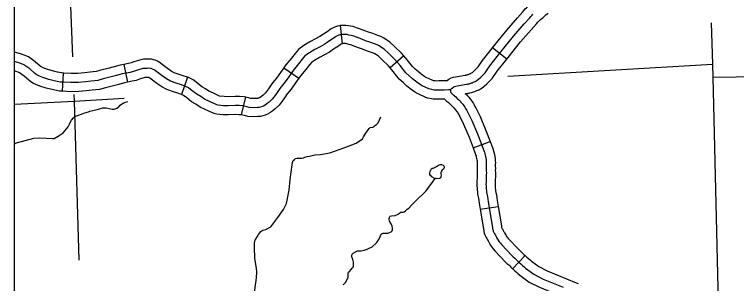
# Model space of a CAD drawing. Extents: x 1720274 to 1751788, y 372074 to 391887.
# Drawn here: x 1729991 to 1730930, y 377652 to 378002 of the extents above; entities that cross this region are included whole.
import ezdxf

# ---------------------------------------------------------------- set-up
doc = ezdxf.new("R2010")
doc.units = 0
for name, color, linetype in [('Level 32', 7, 'Continuous'), ('Level 35', 7, 'Continuous'), ('Level 4', 7, 'Continuous'), ('Level 5', 7, 'Continuous'), ('R_Draft', 7, 'Continuous')]:
    doc.layers.add(name, color=color, linetype=linetype)

msp = doc.modelspace()

# ---------------------------------------------------------------- linework, layer by layer
at = {"layer": 'Level 32'}
for p, q in [((1730414.72, 377987.36), (1730417.08, 377963.78)), ((1730631.43, 377943.79), (1730612.76, 377958.39)), ((1730497.53, 377947.97), (1730479.75, 377932.29)), ((1730133.28, 377936.94), (1730137.81, 377913.68)), ((1730341.28, 377932.42), (1730360.68, 377918.8)), ((1730053.9, 377925.7), (1730053.02, 377902.02)), ((1730215.97, 377920.1), (1730208.13, 377897.73)), ((1730291.28, 377894.33), (1730285.66, 377871.31)), ((1730587.67, 377828.18), (1730609.83, 377836.58)), ((1730596.94, 377748.3), (1730620.34, 377752.07)), ((1730638.92, 377670.95), (1730655.17, 377688.2))]:
    msp.add_line(p, q, dxfattribs=at)
for points in [[(1730612.76, 377958.39), (1730614.54, 377960.66), (1730631.36, 377981.57), (1730645.38, 377997.57), (1730652.21, 378005.23), (1730653.71, 378007.08), (1730655.57, 378009.13), (1730656.99, 378010.71), (1730659.27, 378012.82), (1730661.59, 378014.64), (1730662.79, 378015.65), (1730665.21, 378017.73), (1730666.91, 378019.2), (1730668.68, 378020.74), (1730670.35, 378022.1)], [(1730558.27, 377903.63), (1730558.53, 377904.11), (1730558.82, 377904.57), (1730559.16, 377905), (1730559.53, 377905.4), (1730559.94, 377905.77), (1730560.38, 377906.1), (1730562.57, 377907.72), (1730563.61, 377908.29), (1730565, 377908.68), (1730571.82, 377910.04), (1730578.94, 377911.15), (1730580.06, 377911.3), (1730581.11, 377911.5), (1730582.37, 377911.76), (1730583.44, 377912.09), (1730584.6, 377912.43), (1730585.51, 377912.78), (1730586.39, 377913.12), (1730587.81, 377913.66), (1730588.94, 377914.17), (1730590.19, 377914.79), (1730591.5, 377915.56), (1730593.11, 377916.41), (1730594.66, 377917.62), (1730597.6, 377920.13), (1730603.41, 377925.95), (1730609.54, 377935.03), (1730623.82, 377953.29), (1730640.43, 377973.95), (1730654.26, 377989.72), (1730661.24, 377997.55), (1730662.71, 377999.37), (1730664.35, 378001.18), (1730665.43, 378002.37)], [(1730631.43, 377943.79), (1730633.11, 377945.93), (1730649.51, 377966.32), (1730663.14, 377981.87), (1730670.26, 377989.87), (1730671.71, 377991.65), (1730673.14, 377993.23), (1730673.87, 377994.04), (1730674.65, 377994.76), (1730676.54, 377996.24), (1730678.16, 377997.61), (1730680.69, 377999.78), (1730682.45, 378001.3), (1730683.95, 378002.61), (1730685.29, 378003.7)], [(1730414.72, 377987.36), (1730413.64, 377987.25), (1730411.27, 377986.75), (1730408.54, 377985.9), (1730406.36, 377984.95), (1730402.09, 377982.59), (1730398.9, 377980.22), (1730393.06, 377976.38), (1730388.33, 377973.25), (1730382.71, 377970.08), (1730376.05, 377966.55), (1730368.53, 377962.19), (1730362.55, 377958.21), (1730360.29, 377956.19), (1730356.06, 377951.29), (1730351.27, 377944.91), (1730344.06, 377936.38), (1730341.28, 377932.42)], [(1730497.53, 377947.97), (1730494.55, 377951.34), (1730485.44, 377960.27), (1730479.1, 377966.02), (1730475.04, 377968.82), (1730471.57, 377971.12), (1730467.66, 377973.14), (1730463.57, 377974.71), (1730456.98, 377977.06), (1730451.7, 377978.92), (1730446.92, 377980.72), (1730439.77, 377983.38), (1730436.08, 377984.69), (1730431.72, 377986.03), (1730428.11, 377986.72), (1730425.57, 377987.29), (1730421.9, 377987.71), (1730416.85, 377987.57), (1730414.72, 377987.36)], [(1730558.27, 377903.63), (1730555.5, 377903.63), (1730549.84, 377903.45), (1730543, 377903.45), (1730540.22, 377903.38), (1730537.09, 377903.49), (1730533.79, 377904.08), (1730531.92, 377904.53), (1730530.18, 377905.07), (1730521.35, 377909.12), (1730519.82, 377909.89), (1730518.01, 377911.08), (1730512.65, 377914.97), (1730508.86, 377918.07), (1730504.51, 377921.96), (1730500.04, 377925.98), (1730492.83, 377935.38), (1730485.95, 377943.18), (1730477.31, 377951.64), (1730471.72, 377956.71), (1730468.41, 377959), (1730465.56, 377960.88), (1730462.8, 377962.31), (1730459.45, 377963.6), (1730453.02, 377965.89), (1730447.65, 377967.78), (1730442.76, 377969.62), (1730435.72, 377972.25), (1730432.36, 377973.44), (1730428.86, 377974.51), (1730425.71, 377975.11), (1730423.58, 377975.59), (1730421.37, 377975.84), (1730417.61, 377975.74), (1730415.47, 377975.53), (1730414.27, 377975.27), (1730412.67, 377974.78), (1730411.6, 377974.31), (1730408.52, 377972.6), (1730405.7, 377970.51), (1730399.59, 377966.48), (1730394.52, 377963.14), (1730388.41, 377959.69), (1730381.8, 377956.18), (1730374.79, 377952.12), (1730369.81, 377948.81), (1730368.75, 377947.86), (1730365.29, 377943.86), (1730360.55, 377937.53), (1730353.46, 377929.13), (1730346.75, 377919.58), (1730341.35, 377912), (1730336.19, 377905.65), (1730330.91, 377897.89), (1730326.2, 377891.86)], [(1730417.3, 377963.8), (1730417.26, 377963.79), (1730416.82, 377963.65), (1730414.95, 377962.62), (1730412.49, 377960.8), (1730406.11, 377956.59), (1730400.7, 377953.02), (1730394.1, 377949.29), (1730387.55, 377945.82), (1730381.05, 377942.05), (1730377.15, 377939.46), (1730374.53, 377936.42), (1730369.82, 377930.14), (1730362.85, 377921.89), (1730360.68, 377918.8)], [(1730479.75, 377932.29), (1730477.35, 377935.02), (1730469.18, 377943.02), (1730464.34, 377947.41), (1730461.77, 377949.18), (1730459.55, 377950.65), (1730457.94, 377951.48), (1730455.33, 377952.48), (1730449.07, 377954.72), (1730443.6, 377956.64), (1730438.6, 377958.52), (1730431.67, 377961.11), (1730428.64, 377962.18), (1730426, 377962.99), (1730423.31, 377963.51), (1730421.6, 377963.89), (1730420.85, 377963.98), (1730418.37, 377963.91), (1730417.08, 377963.78)], [(1730553.04, 377915.41), (1730556.19, 377917.74), (1730559.13, 377919.33), (1730562.23, 377920.21), (1730569.74, 377921.71), (1730577.26, 377922.89), (1730578.2, 377923.01), (1730578.79, 377923.12), (1730579.39, 377923.24), (1730580.03, 377923.44), (1730580.84, 377923.68), (1730581.27, 377923.84), (1730582.14, 377924.18), (1730583.26, 377924.61), (1730583.86, 377924.87), (1730584.53, 377925.21), (1730585.73, 377925.91), (1730586.65, 377926.4), (1730587.16, 377926.8), (1730589.55, 377928.84), (1730594.23, 377933.52), (1730599.95, 377942), (1730612.76, 377958.39)], [(1730053.9, 377925.7), (1730051.84, 377925.78), (1730046.59, 377926.78), (1730038.61, 377928.82), (1730031.47, 377931.1), (1730027.91, 377932.36), (1730027.32, 377932.66), (1730025.68, 377933.69), (1730024.32, 377934.73), (1730017.87, 377940.37), (1730008.82, 377946.69), (1730004.45, 377948.64), (1730000.08, 377950.18), (1729995.7, 377951.66), (1729990.7, 377953.03)], [(1730553.04, 377915.41), (1730549.65, 377915.3), (1730542.85, 377915.3), (1730540.27, 377915.24), (1730538.34, 377915.3), (1730536.23, 377915.68), (1730535.07, 377915.96), (1730534.42, 377916.16), (1730526.48, 377919.81), (1730525.75, 377920.17), (1730524.75, 377920.83), (1730519.88, 377924.36), (1730516.58, 377927.07), (1730512.42, 377930.79), (1730508.78, 377934.06), (1730501.98, 377942.92), (1730497.53, 377947.97)], [(1730010.55, 377931.03), (1730002.96, 377936.33), (1730000.06, 377937.62), (1729996.22, 377938.97), (1729992.23, 377940.32), (1729990.7, 377940.74)], [(1730133.28, 377936.94), (1730128.4, 377935.99), (1730120.43, 377933.87), (1730112.1, 377931.69), (1730103.23, 377929.48), (1730096.85, 377927.69), (1730089.25, 377926.72), (1730082.02, 377926.04), (1730073.28, 377925.21), (1730064.42, 377925.04), (1730054.84, 377925.66), (1730053.9, 377925.7)], [(1730215.97, 377920.1), (1730210.49, 377922.02), (1730206.24, 377923.26), (1730198.59, 377926.04), (1730194.7, 377928.09), (1730189.75, 377931.46), (1730183.08, 377936.55), (1730179.05, 377939.63), (1730176.83, 377940.98), (1730173.94, 377942.24), (1730171.87, 377942.94), (1730169.19, 377943.52), (1730165.62, 377943.68), (1730163.3, 377943.57), (1730158.47, 377943.52), (1730154.99, 377942.95), (1730146.07, 377940.05), (1730142.64, 377938.94), (1730138.95, 377938.05), (1730133.28, 377936.94)], [(1730577.5, 377898.93), (1730580.62, 377899.42), (1730581.92, 377899.59), (1730583.44, 377899.88), (1730585.35, 377900.28), (1730586.84, 377900.74), (1730588.35, 377901.18), (1730589.75, 377901.71), (1730590.64, 377902.05), (1730592.35, 377902.71), (1730594.03, 377903.46), (1730595.85, 377904.37), (1730597.26, 377905.2), (1730599.57, 377906.42), (1730602.15, 377908.44), (1730605.66, 377911.43), (1730612.6, 377918.38), (1730619.13, 377928.05), (1730631.43, 377943.79)], [(1730053.02, 377902.02), (1730049.16, 377902.16), (1730041.42, 377903.64), (1730032.07, 377906.03), (1730023.91, 377908.64), (1730018.62, 377910.52), (1730015.71, 377911.97), (1730012.19, 377914.17), (1730009.31, 377916.36), (1730003.24, 377921.69), (1729997.1, 377925.97), (1729995.67, 377926.61), (1729992.36, 377927.77), (1729990.7, 377928.33)], [(1730326.2, 377891.86), (1730322.23, 377887.91), (1730319.8, 377886.03), (1730316.85, 377883.95), (1730314.62, 377882.65), (1730313.06, 377881.99), (1730310.86, 377881.28), (1730309.18, 377880.97), (1730306.86, 377880.77), (1730301.57, 377880.58), (1730296.09, 377880.96), (1730293.01, 377881.71), (1730288.09, 377882.91), (1730283.23, 377883.29), (1730278.07, 377883.33), (1730268.72, 377882.99), (1730262.69, 377883.16), (1730255.95, 377883.99), (1730254.16, 377884.33), (1730249.26, 377886.33), (1730244.34, 377888.78), (1730238.1, 377891.76), (1730233.09, 377894.98), (1730228.01, 377898.12), (1730222.13, 377902.69), (1730217.12, 377906.52), (1730212.54, 377908.74), (1730206.87, 377910.73), (1730202.55, 377911.99), (1730193.78, 377915.18), (1730188.58, 377917.92), (1730182.82, 377921.85), (1730175.88, 377927.13), (1730172.35, 377929.84), (1730171.36, 377930.44), (1730169.68, 377931.17), (1730168.72, 377931.49), (1730167.65, 377931.73), (1730165.62, 377931.82), (1730163.64, 377931.73), (1730159.49, 377931.68), (1730157.79, 377931.4), (1730149.72, 377928.77), (1730145.85, 377927.53), (1730141.48, 377926.47), (1730131.06, 377924.44), (1730123.46, 377922.41), (1730115.03, 377920.21), (1730106.27, 377918.03), (1730099.22, 377916.04), (1730090.55, 377914.94), (1730083.13, 377914.24), (1730073.96, 377913.37), (1730064.14, 377913.18), (1730054.24, 377913.83), (1730050.5, 377913.97), (1730044, 377915.21), (1730035.34, 377917.43), (1730027.69, 377919.87), (1730023.27, 377921.44), (1730021.51, 377922.32), (1730018.93, 377923.93), (1730016.81, 377925.55), (1730010.55, 377931.03)], [(1730341.28, 377932.42), (1730337.07, 377926.42), (1730331.92, 377919.18), (1730326.68, 377912.74), (1730321.33, 377904.88), (1730317.31, 377899.74), (1730314.39, 377896.83), (1730312.75, 377895.56), (1730310.44, 377893.93), (1730309.31, 377893.27), (1730308.91, 377893.1), (1730307.95, 377892.79), (1730307.59, 377892.73), (1730306.14, 377892.6), (1730301.77, 377892.44), (1730297.92, 377892.71), (1730295.82, 377893.22), (1730291.28, 377894.33)], [(1730550.62, 377891.6), (1730543.14, 377891.6), (1730540.17, 377891.53), (1730535.84, 377891.67), (1730531.36, 377892.48), (1730528.77, 377893.1), (1730525.93, 377893.98), (1730516.23, 377898.43), (1730513.88, 377899.61), (1730511.26, 377901.34), (1730505.41, 377905.58), (1730501.15, 377909.06), (1730496.6, 377913.14), (1730491.31, 377917.89), (1730483.67, 377927.85), (1730479.75, 377932.29)], [(1730208.13, 377897.73), (1730203.24, 377899.44), (1730198.86, 377900.73), (1730188.97, 377904.32), (1730182.46, 377907.75), (1730175.88, 377912.23), (1730168.69, 377917.72), (1730165.77, 377919.95), (1730165.77, 377919.95), (1730165.63, 377919.96), (1730163.98, 377919.88), (1730160.56, 377919.84), (1730153.38, 377917.5), (1730149.07, 377916.11), (1730144.01, 377914.89), (1730137.81, 377913.68)], [(1730291.28, 377894.33), (1730289.97, 377894.65), (1730283.73, 377895.13), (1730277.91, 377895.18), (1730268.67, 377894.85), (1730263.58, 377894.99), (1730257.76, 377895.71), (1730257.52, 377895.76), (1730254.15, 377897.13), (1730249.55, 377899.43), (1730243.88, 377902.14), (1730239.41, 377905.01), (1730234.78, 377907.87), (1730229.36, 377912.08), (1730223.37, 377916.66), (1730217.1, 377919.7), (1730215.97, 377920.1)], [(1730360.68, 377918.8), (1730356.43, 377912.74), (1730350.79, 377904.82), (1730345.7, 377898.57), (1730340.49, 377890.9), (1730335.08, 377883.98), (1730330.06, 377878.99), (1730326.85, 377876.5), (1730323.25, 377873.96), (1730319.94, 377872.04), (1730317.2, 377870.87), (1730313.77, 377869.77), (1730310.77, 377869.21), (1730307.59, 377868.94), (1730301.38, 377868.71), (1730294.27, 377869.21), (1730290.2, 377870.2), (1730285.66, 377871.31)], [(1730137.81, 377913.68), (1730133.72, 377912.88), (1730126.48, 377910.95), (1730117.96, 377908.73), (1730109.3, 377906.57), (1730101.58, 377904.4), (1730091.85, 377903.16), (1730084.24, 377902.45), (1730074.64, 377901.53), (1730063.87, 377901.33), (1730053.63, 377901.99), (1730053.02, 377902.02)], [(1730558.27, 377903.63), (1730558.19, 377902.91), (1730558.2, 377902.57), (1730558.29, 377901.84), (1730558.35, 377901.32), (1730558.39, 377901.14), (1730558.44, 377900.97), (1730558.6, 377900.62), (1730558.83, 377900.26), (1730559.42, 377899.54), (1730560.04, 377898.83), (1730560.79, 377898.11), (1730561.57, 377897.49), (1730562.22, 377897), (1730562.64, 377896.67), (1730563.62, 377895.86), (1730565.12, 377894.52), (1730566.65, 377893.05), (1730567.43, 377892.2), (1730568.88, 377890.8), (1730570.3, 377889.35), (1730571.69, 377887.87), (1730573.03, 377886.35), (1730574.1, 377885.07), (1730575.12, 377883.75), (1730576.11, 377882.4), (1730577.05, 377881.02), (1730577.94, 377879.62), (1730578.8, 377878.18), (1730579.6, 377876.72), (1730580.36, 377875.23), (1730585.85, 377864.05), (1730593.37, 377846.55), (1730601.65, 377824.73), (1730602.27, 377822.78), (1730602.83, 377820.81), (1730603.34, 377818.83), (1730603.78, 377816.83), (1730604.16, 377814.81), (1730604.48, 377812.79), (1730604.64, 377810.81), (1730604.74, 377808.62), (1730604.69, 377806.85), (1730604.69, 377804.55), (1730604.74, 377801.29), (1730604.69, 377798.4), (1730604.85, 377795.78), (1730604.8, 377793.32), (1730604.8, 377790.37), (1730604.63, 377787.5), (1730604.49, 377785.36), (1730604.41, 377783.23), (1730604.4, 377781.09), (1730604.45, 377778.96), (1730604.56, 377776.82), (1730604.73, 377774.69), (1730604.96, 377772.57), (1730605.26, 377770.45), (1730605.62, 377768.35), (1730606.24, 377764.93), (1730606.82, 377761.52), (1730607.37, 377758.09), (1730612.73, 377724.82), (1730613.07, 377723.02), (1730613.28, 377721.87), (1730613.54, 377720.67), (1730613.94, 377719.63)], [(1730577.5, 377898.93), (1730578.87, 377897.55), (1730580.46, 377895.83), (1730582.02, 377894.06), (1730583.32, 377892.5), (1730584.58, 377890.89), (1730585.79, 377889.24), (1730586.94, 377887.55), (1730588.04, 377885.82), (1730589.08, 377884.06), (1730590.07, 377882.27), (1730590.96, 377880.53), (1730596.62, 377869.01), (1730604.36, 377850.99), (1730609.83, 377836.58)], [(1730286.22, 377871.17), (1730282.73, 377871.44), (1730278.24, 377871.48), (1730268.76, 377871.14), (1730261.79, 377871.33), (1730254.14, 377872.28), (1730250.81, 377872.9), (1730244.36, 377875.52), (1730239.13, 377878.14), (1730232.33, 377881.39), (1730226.78, 377884.96), (1730221.25, 377888.38), (1730214.9, 377893.3), (1730210.87, 377896.38), (1730207.98, 377897.79), (1730208.13, 377897.73)], [(1730550.62, 377891.6), (1730551.43, 377890.66), (1730552.99, 377889.16), (1730554.33, 377888.1), (1730555.05, 377887.56), (1730555.23, 377887.42), (1730555.88, 377886.88), (1730557.07, 377885.82), (1730558.16, 377884.78), (1730558.92, 377883.94), (1730560.55, 377882.38), (1730561.74, 377881.16), (1730562.91, 377879.91), (1730564.03, 377878.64), (1730564.87, 377877.63), (1730565.66, 377876.61), (1730566.43, 377875.57), (1730567.15, 377874.5), (1730567.85, 377873.41), (1730568.51, 377872.3), (1730569.13, 377871.16), (1730569.77, 377869.93), (1730575.08, 377859.1), (1730582.39, 377842.1), (1730587.67, 377828.18)], [(1730609.83, 377836.58), (1730612.84, 377828.64), (1730613.62, 377826.21), (1730614.28, 377823.89), (1730614.87, 377821.56), (1730615.39, 377819.21), (1730615.84, 377816.84), (1730616.25, 377814.19), (1730616.46, 377811.57), (1730616.6, 377808.73), (1730616.54, 377806.67), (1730616.54, 377804.65), (1730616.6, 377801.27), (1730616.55, 377798.65), (1730616.71, 377796.01), (1730616.65, 377793.19), (1730616.65, 377790.02), (1730616.46, 377786.76), (1730616.33, 377784.77), (1730616.26, 377782.98), (1730616.25, 377781.19), (1730616.29, 377779.4), (1730616.38, 377777.61), (1730616.53, 377775.82), (1730616.72, 377774.04), (1730616.97, 377772.27), (1730617.29, 377770.39), (1730617.91, 377766.98), (1730618.51, 377763.45), (1730619.07, 377759.97), (1730620.34, 377752.07)], [(1730587.67, 377828.18), (1730590.46, 377820.83), (1730590.93, 377819.35), (1730591.39, 377817.73), (1730591.8, 377816.09), (1730592.17, 377814.45), (1730592.48, 377812.79), (1730592.7, 377811.39), (1730592.81, 377810.05), (1730592.89, 377808.51), (1730592.84, 377807.03), (1730592.84, 377804.45), (1730592.89, 377801.3), (1730592.83, 377798.15), (1730592.99, 377795.54), (1730592.95, 377793.44), (1730592.95, 377790.72), (1730592.8, 377788.23), (1730592.65, 377785.96), (1730592.56, 377783.48), (1730592.55, 377781), (1730592.6, 377778.52), (1730592.73, 377776.04), (1730592.93, 377773.56), (1730593.21, 377771.1), (1730593.55, 377768.64), (1730593.95, 377766.3), (1730594.56, 377762.89), (1730595.13, 377759.58), (1730595.67, 377756.21), (1730596.94, 377748.3)], [(1730596.94, 377748.3), (1730601.05, 377722.79), (1730601.41, 377720.86), (1730601.65, 377719.55), (1730602.15, 377717.24), (1730603, 377715.06), (1730603.82, 377713.24), (1730604.76, 377711.56), (1730605.29, 377710.52), (1730605.92, 377709.43), (1730606.42, 377708.38), (1730607.08, 377707.13), (1730607.91, 377705.68), (1730609.13, 377703.61), (1730610.04, 377702.04), (1730611.82, 377699.05), (1730614.16, 377696.33), (1730615.97, 377694.3), (1730629.77, 377679.61), (1730631.72, 377677.8), (1730633.94, 377675.85), (1730635.32, 377674.55), (1730636.9, 377672.85), (1730638.92, 377670.95)], [(1730620.34, 377752.07), (1730624.4, 377726.86), (1730624.72, 377725.17), (1730624.9, 377724.19), (1730624.91, 377724.12), (1730625, 377723.93), (1730625.69, 377722.7), (1730626.15, 377721.78), (1730626.89, 377720.51), (1730627.59, 377719.05), (1730627.86, 377718.54), (1730628.4, 377717.58), (1730629.58, 377715.59), (1730630.48, 377714.04), (1730631.15, 377712.92), (1730631.99, 377711.94), (1730633.43, 377710.33), (1730646.49, 377696.42), (1730647.61, 377695.38), (1730649.88, 377693.39), (1730652.11, 377691.29), (1730653.7, 377689.58), (1730655.17, 377688.2)], [(1730613.94, 377719.63), (1730614.41, 377718.58), (1730615.23, 377717.13), (1730615.72, 377716.15), (1730616.4, 377714.97), (1730617.01, 377713.71), (1730617.47, 377712.83), (1730618.16, 377711.63), (1730619.36, 377709.6), (1730620.26, 377708.04), (1730621.49, 377705.99), (1730623.07, 377704.13), (1730624.7, 377702.32), (1730638.13, 377688.01), (1730639.66, 377686.59), (1730641.91, 377684.62), (1730643.72, 377682.92), (1730645.3, 377681.22), (1730647.16, 377679.46), (1730649.68, 377677.22), (1730651.98, 377675.3), (1730654.06, 377673.38), (1730655.98, 377671.57), (1730666.78, 377663.8), (1730678.95, 377657.56), (1730704.8, 377647)], [(1730655.17, 377688.2), (1730655.17, 377688.2), (1730657.42, 377686.19), (1730659.8, 377684.21), (1730662.15, 377682.05), (1730663.54, 377680.73), (1730672.98, 377673.94), (1730683.91, 377668.33), (1730709.32, 377657.95), (1730721.84, 377652.73), (1730724.47, 377651.68)], [(1730638.92, 377670.95), (1730639.16, 377670.73), (1730641.94, 377668.24), (1730644.17, 377666.39), (1730645.98, 377664.71), (1730648.42, 377662.41), (1730660.59, 377653.66), (1730674, 377646.78), (1730700.27, 377636.04), (1730712.88, 377630.79), (1730715.66, 377629.67)]]:
    msp.add_lwpolyline(points, dxfattribs=at)
at = {"layer": 'Level 35'}
for points in [[(1730060.41, 377855.63), (1730062.14, 377859.27), (1730063.18, 377861.35), (1730064.91, 377864.12), (1730067.67, 377867.23), (1730070.1, 377869.31), (1730073.9, 377870.87), (1730076.67, 377871.56), (1730080.13, 377872.95), (1730082.21, 377873.98), (1730086.88, 377875.37), (1730088.78, 377876.06), (1730100.2, 377878.49), (1730105.91, 377880.22), (1730109.89, 377880.39), (1730117.84, 377878.83), (1730120.44, 377878.83), (1730123.03, 377879.35), (1730123.9, 377879.87), (1730126.15, 377881.08), (1730128.4, 377883.68), (1730129.95, 377885.07), (1730132.37, 377886.62), (1730135.14, 377887.84), (1730138.15, 377888.82)], [(1730298.24, 377604.71), (1730305.92, 377659.13), (1730306.32, 377666.62), (1730305.53, 377671.55), (1730303.56, 377684.17), (1730302.97, 377699.55), (1730303.17, 377704.48), (1730304.15, 377708.03), (1730306.52, 377712.37), (1730308.49, 377715.72), (1730311.44, 377719.27), (1730314, 377721.04), (1730317.94, 377721.83), (1730324.44, 377725.58), (1730333.3, 377737.6), (1730340.79, 377747.86), (1730344.93, 377755.74), (1730348.08, 377773.09), (1730349.46, 377786.89), (1730352.02, 377806.22), (1730352.41, 377809.37), (1730353.59, 377811.74), (1730355.17, 377813.12), (1730356.35, 377814.5), (1730358.52, 377814.89), (1730359.9, 377814.89), (1730362.65, 377814.7), (1730364.82, 377814.7), (1730366.99, 377815.48), (1730368.76, 377816.27), (1730371.52, 377817.06), (1730374.67, 377817.65), (1730381.76, 377819.23), (1730388.85, 377819.43), (1730401.06, 377821.99), (1730420.76, 377828.69), (1730435.54, 377834.41), (1730443.61, 377840.13), (1730445.19, 377842.69), (1730448.14, 377847.42), (1730449.92, 377850.19), (1730452.28, 377853.54), (1730453.85, 377854.72), (1730457.4, 377855.11), (1730459.37, 377856.89), (1730461.73, 377858.86), (1730463.9, 377861.03), (1730467.45, 377868.52)], [(1729990.7, 377833.6), (1729993.46, 377834.68), (1730016.12, 377840.92), (1730023.56, 377841.26), (1730032.56, 377840.92), (1730040.17, 377840.4), (1730042.42, 377840.57), (1730047.78, 377843.51), (1730054.18, 377848.01), (1730060.41, 377855.63)], [(1730538.22, 377803.07), (1730539.91, 377804.2), (1730542.65, 377805.89), (1730544.67, 377806.62), (1730546.6, 377806.54), (1730548.7, 377805.65), (1730549.34, 377804.92), (1730549.83, 377803.63), (1730549.75, 377802.26), (1730548.94, 377800.73), (1730547.17, 377799.11), (1730546.28, 377797.98), (1730545.8, 377796.13), (1730545.8, 377794.59), (1730545.88, 377792.82), (1730545.8, 377790.8), (1730545.47, 377789.83), (1730544.75, 377788.87), (1730543.94, 377788.54), (1730543.3, 377788.3), (1730541.93, 377788.06), (1730539.59, 377788.22), (1730538.07, 377788.56), (1730536.69, 377789.03), (1730535.56, 377789.67), (1730534.11, 377790.72), (1730532.9, 377791.85), (1730532.17, 377792.5), (1730531.37, 377793.63), (1730531.12, 377794.35), (1730531.04, 377795.08), (1730531.12, 377795.97), (1730531.85, 377797.34), (1730532.33, 377798.55), (1730532.74, 377799.76), (1730533.14, 377800.57), (1730533.87, 377801.37), (1730534.51, 377801.7), (1730535.4, 377801.94), (1730536.24, 377801.99), (1730536.85, 377802.18), (1730537.49, 377802.5), (1730538.22, 377803.07)], [(1730478.48, 377736.62), (1730478.67, 377737.39), (1730478.77, 377738.16), (1730479.16, 377738.83), (1730479.64, 377739.31), (1730481.46, 377739.6), (1730486.36, 377740.27), (1730489.92, 377741.91), (1730492.13, 377743.83), (1730493.57, 377744.7), (1730494.44, 377744.7), (1730496.45, 377744.7), (1730497.99, 377745.08), (1730499.43, 377746.14), (1730501.74, 377748.45), (1730503.86, 377749.7), (1730507.41, 377753.74), (1730512.7, 377759.03), (1730526.73, 377772.21), (1730538.07, 377788.56)], [(1730418.7, 377650.04), (1730421.59, 377652.93), (1730423.12, 377655.91), (1730424.85, 377659.85), (1730425.05, 377662.64), (1730425.05, 377664.28), (1730425.05, 377665.53), (1730425.24, 377666.3), (1730426.58, 377667.55), (1730428.89, 377669.86), (1730430.14, 377671.68), (1730431.39, 377673.03), (1730431.87, 377674.38), (1730431.87, 377675.53), (1730431.87, 377677.17), (1730431.77, 377679.57), (1730430.91, 377682.94), (1730429.95, 377686.6), (1730429.95, 377688.04), (1730430.43, 377690.06), (1730431.58, 377691.41), (1730437.35, 377694.19), (1730439.08, 377694.48), (1730442.15, 377694.48), (1730446, 377695.25), (1730449.65, 377696.41), (1730451.48, 377697.47), (1730456.47, 377699.68), (1730461.95, 377704.49), (1730463.11, 377706.41), (1730465.22, 377709.87), (1730467.05, 377713.82), (1730467.91, 377716.13), (1730469.06, 377716.99), (1730470.7, 377717.38), (1730474.16, 377717.38), (1730476.75, 377717.47), (1730479.16, 377718.05), (1730480.89, 377719.01), (1730482.13, 377720.36), (1730482.9, 377721.71), (1730482.9, 377723.63), (1730482.13, 377726.23), (1730480.79, 377729.4), (1730478.87, 377733.06), (1730478.48, 377735.46), (1730478.48, 377736.62)]]:
    msp.add_lwpolyline(points, dxfattribs=at)
at = {"layer": 'Level 4'}
msp.add_lwpolyline([(1730897.64, 377991.15), (1730899.24, 377937.02), (1730899.73, 377920.32), (1730917.86, 377152.16)], dxfattribs=at)
at = {"layer": 'Level 5'}
for points in [[(1730035.65, 378725.82), (1730066.15, 377946.63)], [(1730632.69, 377921.62), (1730899.24, 377937.02)], [(1730899.73, 377920.32), (1731355.23, 377926.61)], [(1729990.7, 377885.19), (1730068.4, 377889.02)], [(1730068.06, 377897.68), (1730068.4, 377889.02)], [(1730068.4, 377889.02), (1730133.53, 377892.78)], [(1730068.4, 377889.02), (1730074.47, 377682.25)]]:
    msp.add_lwpolyline(points, dxfattribs=at)
at = {"layer": 'R_Draft'}
msp.add_lwpolyline([(1729990.7, 381816.11), (1741847.55, 381816.11), (1741847.55, 374371.32), (1729990.7, 374371.32)], close=True, dxfattribs=at)

doc.saveas('drawing.dxf')
